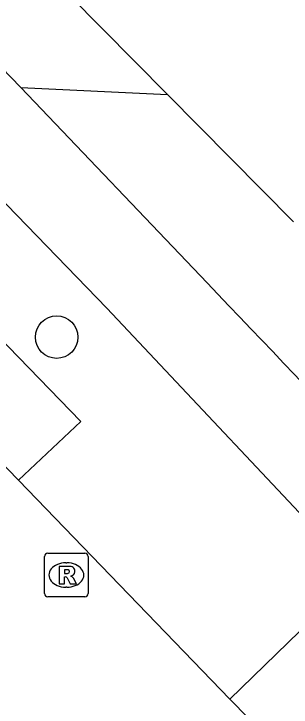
# Model space of a CAD drawing. Extents: x 161087 to 161922, y 382574 to 383873.
# Drawn here: x 161244.93 to 161251.3, y 383138.83 to 383154.77 of the extents above; entities that cross this region are included whole.
import ezdxf

# ---------------------------------------------------------------- set-up
doc = ezdxf.new("R2010")
doc.units = 0
for name, color, linetype in [('IMGEO_Berm_open', 7, 'Continuous'), ('IMGEO_Boom', 7, 'Continuous'), ('IMGEO_Fietspad_gesloten', 7, 'Continuous'), ('IMGEO_Pand', 7, 'Continuous'), ('IMGEO_Rijbaan_lokaal_gesloten', 7, 'Continuous'), ('IMGEO_Rioolput', 7, 'Continuous'), ('IMGEO_Voetpad_open', 7, 'Continuous')]:
    doc.layers.add(name, color=color, linetype=linetype)

msp = doc.modelspace()

# ---------------------------------------------------------------- linework, layer by layer
at = {"layer": 'IMGEO_Berm_open'}
for points in [[(161238.837, 383153.269), (161246.469, 383145.394), (161245.035, 383144.043)], [(161249.891, 383139.013), (161252.834, 383141.869)]]:
    msp.add_lwpolyline(points, dxfattribs=at)
at = {"layer": 'IMGEO_Boom'}
msp.add_circle((161245.912, 383147.335), 0.489, dxfattribs=at)
at = {"layer": 'IMGEO_Fietspad_gesloten'}
for points in [[(161245.087, 383153.075), (161241.034, 383157.27), (161239.46, 383155.862), (161242.001, 383153.229)], [(161242.001, 383153.229), (161247.064, 383148.001), (161252.834, 383141.869)], [(161249.369, 383148.585), (161245.087, 383153.075)]]:
    msp.add_lwpolyline(points, dxfattribs=at)
msp.add_arc((160590.35, 382517.9), 912.178, 42.27546, 43.741408, dxfattribs=at)
at = {"layer": 'IMGEO_Pand'}
for points in [[(161248.463, 383152.913), (161246.206, 383155.197), (161243.155, 383158.284), (161250.478, 383165.598)], [(161248.463, 383152.913), (161251.359, 383149.983)]]:
    msp.add_lwpolyline(points, dxfattribs=at)
at = {"layer": 'IMGEO_Rijbaan_lokaal_gesloten'}
for points in [[(161245.035, 383144.043), (161237.305, 383152.019), (161236.492, 383152.832)], [(161249.891, 383139.013), (161245.035, 383144.043)], [(161310.134, 383071.432), (161309.464, 383072.265), (161308.345, 383073.655), (161307.615, 383074.667), (161287.586, 383100.08), (161286.681, 383101.086), (161285.856, 383101.979), (161274.401, 383113.771), (161260.112, 383128.472), (161250.747, 383138.142), (161249.891, 383139.013)]]:
    msp.add_lwpolyline(points, dxfattribs=at)
at = {"layer": 'IMGEO_Rioolput'}
for p, q in [((161245.635, 383141.439), (161245.635, 383142.291)), ((161245.71, 383142.365), (161246.562, 383142.365)), ((161246.636, 383142.291), (161246.636, 383141.439)), ((161246.123, 383142.145), (161246.148, 383142.145)), ((161246.146, 383141.585), (161246.121, 383141.585)), ((161246.562, 383141.365), (161245.71, 383141.365))]:
    msp.add_line(p, q, dxfattribs=at)
for points in [[(161245.635, 383141.439), (161245.635, 383142.291)], [(161245.71, 383142.365), (161246.562, 383142.365)], [(161246.636, 383142.291), (161246.636, 383141.439)], [(161246.224, 383142.063), (161245.972, 383142.065), (161245.972, 383141.665)], [(161246.15, 383141.984), (161246.096, 383141.984), (161246.096, 383141.903)], [(161245.972, 383141.665), (161246.096, 383141.665), (161246.096, 383141.827), (161246.107, 383141.827)], [(161246.096, 383141.903), (161246.148, 383141.903)], [(161246.154, 383141.798), (161246.225, 383141.665), (161246.365, 383141.665), (161246.3, 383141.791)], [(161246.562, 383141.365), (161245.71, 383141.365)]]:
    msp.add_lwpolyline(points, dxfattribs=at)
for centre, radius, start, end in [((161245.712, 383142.289), 0.0765, 91.552, 178.448), ((161245.712, 383142.289), 0.0765, 91.552, 178.448), ((161246.56, 383142.289), 0.0765, 1.552, 88.448), ((161246.56, 383142.289), 0.0765, 1.552, 88.448), ((161246.156, 383141.888), 0.0964, 77.0061, 93.1865), ((161246.17, 383141.945), 0.0378, 276.6634, 79.6772), ((161246.223, 383141.953), 0.109, 350.3612, 89.416), ((161246.221, 383141.953), 0.112, 277.5842, 350.9817), ((161246.106, 383141.774), 0.0533, 26.0293, 88.6989), ((161246.132, 383142.092), 0.19, 274.7715, 282.9687), ((161246.205, 383141.738), 0.108, 29.5134, 73.7905), ((161245.712, 383141.441), 0.0765, 181.552, 268.448), ((161245.712, 383141.441), 0.0765, 181.552, 268.448), ((161246.56, 383141.441), 0.0765, 271.552, 358.448), ((161246.56, 383141.441), 0.0765, 271.552, 358.448)]:
    msp.add_arc(centre, radius, start, end, dxfattribs=at)
for centre, major_axis, ratio, start_param, end_param in [((161246.122, 383141.865), (-0.387, 0.002), 0.722429, 4.712389, 7.853982), ((161246.147, 383141.865), (-0.39, 0.002), 0.717154, 1.570796, 4.712389)]:
    msp.add_ellipse(centre, major_axis=major_axis, ratio=ratio, start_param=start_param, end_param=end_param, dxfattribs=at)
at = {"layer": 'IMGEO_Voetpad_open'}
msp.add_lwpolyline([(161245.087, 383153.075), (161248.463, 383152.913)], dxfattribs=at)

doc.saveas('drawing.dxf')
